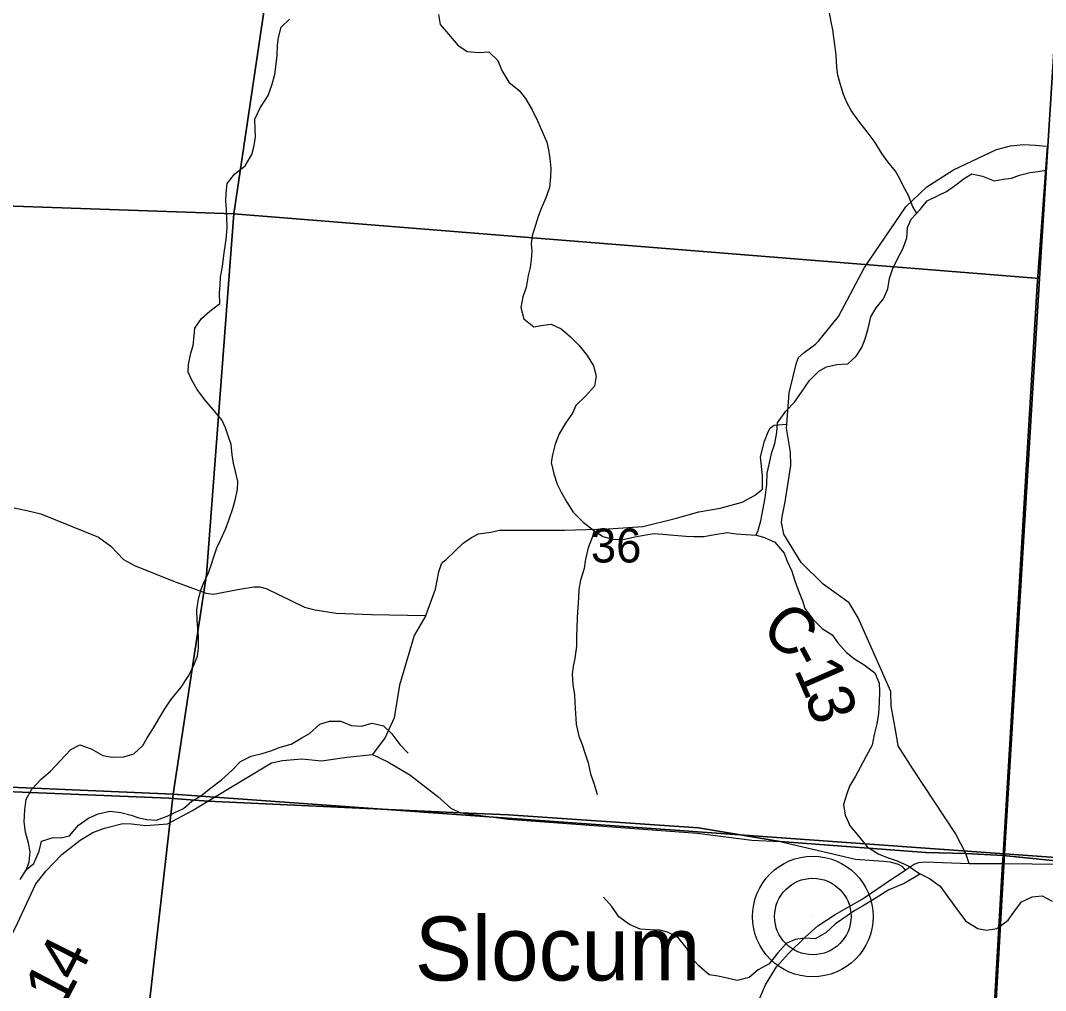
# Model space of a CAD drawing. Extents: x 1624196 to 2029251, y 146837 to 440034.
# Drawn here: x 1875940 to 1882613, y 279793 to 286109 of the extents above; entities that cross this region are included whole.
import ezdxf

# ---------------------------------------------------------------- set-up
doc = ezdxf.new("R2010")
doc.units = 0
for name, color, linetype in [('GM_X_County_Road', 7, 'Continuous'), ('GM_X_County_Road_Text', 7, 'Continuous'), ('GM_X_Minor_River', 7, 'Continuous'), ('GM_X_Section', 7, 'Continuous'), ('GM_X_Section_Text', 7, 'Continuous'), ('GM_X_State_Route', 7, 'Continuous'), ('GM_X_Township', 7, 'Continuous'), ('GM_X_Township_Road', 7, 'Continuous'), ('GM_X_Township_ROW', 7, 'Continuous'), ('GM_X_Unincorporated', 7, 'Continuous'), ('GM_X_Unincorporated_Location', 7, 'Continuous'), ('GM_X_Unincorporated_Text', 7, 'Continuous')]:
    doc.layers.add(name, color=color, linetype=linetype)

msp = doc.modelspace()

# ---------------------------------------------------------------- linework, layer by layer
at = {"layer": 'GM_X_County_Road'}
for points in [[(1882115.6, 280620.3), (1882093.7, 280684), (1882026.6, 280815.5), (1881749.5, 281235.4), (1881654.8, 281385.1), (1881638.3, 281479.5), (1881608.9, 281644.2), (1881605.7, 281738.7), (1881392.6, 282219.6), (1881334.5, 282317.9), (1881165.6, 282438.5), (1881023, 282580.7), (1880909.1, 282764.8), (1880894.7, 282839.9), (1880898.7, 282876.6), (1880917.9, 282975.3), (1880955.9, 283211.3), (1880952.2, 283297.8), (1880926.3, 283454.6), (1880928.2, 283480.1), (1880943.4, 283685), (1880992.1, 283879), (1881004.9, 283915.4), (1881041.6, 283948.1), (1881115, 284001.1), (1881134.4, 284021.5), (1881264.9, 284182.3), (1881435.6, 284501.1), (1881703.7, 284894.8), (1881839.8, 285025.4), (1882013.8, 285137.5), (1882294.4, 285268.2), (1882384.4, 285293.1), (1882470.1, 285301.2), (1882547.6, 285297), (1882617.7, 285290.6)], [(1875898.7, 282935.7), (1875980.3, 282919.3), (1876072, 282895.7), (1876447.1, 282744.3), (1876527.2, 282686.8), (1876609.7, 282599.8), (1876682.3, 282560.3), (1876935.4, 282458.3), (1877147.6, 282380.7), (1877194.5, 282373.5), (1877377.5, 282407.3), (1877457.8, 282421.6), (1877498.6, 282421.6), (1877540.1, 282411.2), (1877789.2, 282289.6), (1877857.7, 282270.6), (1877995.4, 282250.8), (1878221.9, 282241.9), (1878578.6, 282235.4), (1878503, 282103.8), (1878406.4, 281780.1), (1878373.5, 281567.9), (1878313.6, 281440.3), (1878231.1, 281329.2)], [(1877171.2, 281032.5), (1877573.2, 281275.4), (1877645.6, 281291.1), (1877772.1, 281300.9), (1877900.3, 281287.2), (1878065.2, 281313.1), (1878231.1, 281329.2), (1878331.1, 281281), (1878475, 281197.2), (1878655.8, 281056.6), (1878720.5, 280999.5)], [(1875384.9, 279309.3), (1875531.4, 279606.1), (1875733, 279873), (1875907.9, 280203.7), (1876040, 280486.9), (1876106.9, 280572.6), (1876209.1, 280677.3), (1876327.3, 280772.6), (1876409.6, 280821.1), (1876486.5, 280850.2), (1876607, 280880.7), (1876662, 280878.8), (1876755.9, 280866.5), (1876897.8, 280876.9), (1877059.5, 280965.1), (1877158.5, 281024.9), (1877171.2, 281032.5)], [(1878720.5, 280999.5), (1878741.9, 280980.5), (1878805.2, 280949.6), (1879117.9, 280907.3), (1880344.5, 280816.1), (1880700.8, 280771.6), (1880885, 280762.9), (1881377, 280648.5), (1881557.4, 280634), (1881601.9, 280629.6), (1881654.2, 280616.2), (1881678.7, 280601.7), (1881699.9, 280577.2)]]:
    msp.add_lwpolyline(points, dxfattribs=at)
at = {"layer": 'GM_X_Minor_River'}
for points in [[(1881775, 284854.6), (1881750.3, 284895.5), (1881720.6, 284969.8), (1881688.8, 285028.1), (1881665, 285078.3), (1881637.2, 285128.6), (1881587.4, 285188.9), (1881547.5, 285243.2), (1881503.8, 285313.6), (1881452, 285384), (1881398.2, 285452.4), (1881348.5, 285522.8), (1881318.7, 285575.1), (1881298.9, 285627.3), (1881277.2, 285699.6), (1881261.4, 285753.8), (1881253.6, 285804), (1881249.9, 285884.2), (1881244.1, 285934.3), (1881234.4, 285998.5), (1881228.6, 286048.7), (1881216.8, 286100.9), (1881207.1, 286159)], [(1876737.1, 281387), (1876763.4, 281437), (1876803.7, 281499), (1876846.1, 281573), (1876878.4, 281627), (1876918.7, 281684.9), (1876985.2, 281766.8), (1877031.5, 281836.8), (1877063.9, 281900.8), (1877092.2, 281968.8), (1877098.5, 282021), (1877098.8, 282095.1), (1877095, 282151.3), (1877089.2, 282201.5), (1877087.5, 282269.6), (1877097.9, 282343.8), (1877114.2, 282399.8), (1877132.4, 282449.9), (1877158.7, 282501.9), (1877179, 282556), (1877197.2, 282610), (1877217.5, 282674.1), (1877241.8, 282726.1), (1877274.2, 282796.1), (1877298.5, 282862.2), (1877322.8, 282932.3), (1877337.1, 282986.3), (1877353.4, 283054.4), (1877353.7, 283106.6), (1877339.9, 283172.8), (1877326.2, 283227), (1877318.4, 283281.2), (1877310.7, 283347.4), (1877290.9, 283403.6), (1877275.1, 283455.8), (1877251.3, 283508), (1877191.5, 283578.5), (1877139.7, 283638.9), (1877089.9, 283705.3), (1877054.1, 283767.6), (1877032.3, 283819.8), (1877032.6, 283869.9), (1877048.9, 283942), (1877063.1, 283992.1), (1877071.4, 284056.2), (1877075.7, 284106.3), (1877118, 284168.3), (1877172.3, 284216.2), (1877236.6, 284266), (1877234.9, 284336.2), (1877239.2, 284386.3), (1877241.4, 284438.5), (1877255.7, 284506.6), (1877262, 284560.7), (1877268.2, 284610.8), (1877278.5, 284682.9), (1877284.9, 284759.1), (1877283.2, 284825.2), (1877281.4, 284881.4), (1877277.6, 284933.5), (1877277.9, 284983.7), (1877286.2, 285047.8), (1877334.5, 285109.7), (1877402.9, 285161.6), (1877445.2, 285235.6), (1877461.5, 285295.6), (1877469.8, 285351.7), (1877468, 285401.9), (1877464.3, 285466.1), (1877500.7, 285540.1), (1877551.1, 285620), (1877575.4, 285688.1), (1877595.8, 285758.2), (1877604.1, 285824.3), (1877610.4, 285882.5), (1877612.7, 285948.6), (1877618.9, 285998.7), (1877637.2, 286064.8), (1877691.5, 286116.7)], [(1878661.2, 286148.4), (1878672.9, 286082.2), (1878726.7, 286019.8), (1878786.5, 285947.3), (1878848.4, 285907), (1878920.5, 285900.6), (1878988.6, 285904.3)], [(1878988.6, 285904.3), (1879046.4, 285847.9), (1879074.2, 285783.6), (1879119.9, 285707.2), (1879185.8, 285652.8), (1879227.6, 285600.5), (1879271.3, 285528.1), (1879305.1, 285455.8), (1879336.8, 285385.5), (1879366.5, 285317.2), (1879376.3, 285267), (1879386.1, 285210.8), (1879391.8, 285144.6), (1879389.6, 285090.5), (1879383.3, 285022.4), (1879360.9, 284954.3), (1879332.6, 284888.2), (1879312.3, 284838.2), (1879292, 284776.1), (1879271.7, 284706.1), (1879265.5, 284656), (1879269.2, 284603.8), (1879265, 284553.7), (1879258.8, 284499.6), (1879244.5, 284449.5), (1879232.1, 284369.4), (1879209.8, 284309.3), (1879197.5, 284239.2), (1879217.2, 284166.9), (1879281.1, 284114.5), (1879345.2, 284124.3), (1879395.3, 284132.1), (1879459.3, 284101.7), (1879519.2, 284051.3), (1879577, 283992.9), (1879628.8, 283926.5), (1879670.5, 283860.2), (1879688.3, 283793.9), (1879676, 283727.8), (1879617.6, 283661.9), (1879555.2, 283602), (1879533, 283552), (1879488.6, 283488), (1879446.2, 283418), (1879419.9, 283350), (1879403.6, 283279.9), (1879395.3, 283229.8), (1879413, 283157.5), (1879432.8, 283089.3), (1879460.6, 283037), (1879496.3, 282972.7), (1879538.1, 282908.3), (1879603.9, 282841.9), (1879669.8, 282789.5), (1879731.7, 282749.1), (1879801.7, 282728.7), (1879871.8, 282732.4), (1879940, 282746.2), (1880010.2, 282759.9), (1880066.3, 282767.6), (1880122.4, 282763.4), (1880194.4, 282757.1), (1880272.5, 282750.7), (1880324.6, 282748.5), (1880388.7, 282748.2), (1880460.9, 282761.9), (1880541.1, 282775.6), (1880599.1, 282767.3), (1880663.2, 282763), (1880731.3, 282756.7), (1880783.3, 282742.4), (1880851.2, 282712), (1880911, 282639.6), (1880930.8, 282589.4), (1880960.6, 282523.1), (1880980.3, 282460.8), (1881004.1, 282394.6), (1881031.8, 282330.3), (1881045.6, 282280.1), (1881099.4, 282211.7), (1881159.2, 282149.3), (1881225.1, 282108.9), (1881261, 282056.6), (1881316.8, 281994.2), (1881368.7, 281951.8), (1881432.6, 281913.5), (1881502.5, 281861), (1881530.2, 281794.7), (1881532, 281738.6), (1881529.7, 281668.4), (1881525.3, 281596.3), (1881515, 281528.1), (1881498.7, 281460), (1881484.4, 281389.9), (1881446, 281317.9), (1881405.6, 281243.9), (1881375.3, 281187.9), (1881336.9, 281123.9), (1881320.7, 281073.9), (1881298.3, 281003.8), (1881308.1, 280933.6)], [(1880726.9, 282757.1), (1880739.4, 282780.7), (1880759.7, 282850.8), (1880772.1, 282920.9), (1880788.4, 283001), (1880798.8, 283087.2), (1880801.2, 283161.4), (1880813.4, 283217.5), (1880829.8, 283289.6), (1880850.1, 283355.6), (1880864.4, 283425.8), (1880868.7, 283489.9), (1880923.1, 283565.9), (1880979.5, 283623.7), (1881027.9, 283695.7), (1881076.3, 283765.7), (1881136.6, 283825.5), (1881186.8, 283853.4), (1881255, 283869.1), (1881327.1, 283872.8), (1881379.4, 283922.7), (1881417.7, 283978.7), (1881440, 284036.7), (1881458.3, 284102.8), (1881476.7, 284178.9), (1881511, 284238.9), (1881559.4, 284296.8), (1881587.7, 284360.9), (1881598, 284429), (1881618.3, 284495.1), (1881646.6, 284553.1), (1881687, 284627.1), (1881711.3, 284693.1), (1881715.7, 284761.3), (1881737.9, 284815.3), (1881796.3, 284877.2), (1881842.6, 284935.2), (1881918.9, 284970.9), (1881969.1, 284994.7), (1882021.3, 285032.6), (1882083.6, 285080.5), (1882133.8, 285110.3), (1882203.9, 285095.9), (1882279.9, 285065.5), (1882338, 285075.3), (1882392.1, 285083.1), (1882444.3, 285100.9), (1882512.5, 285118.6), (1882562.6, 285126.4), (1882614.7, 285134.2)], [(1879675.3, 282785.8), (1879661.6, 282741.4), (1879635.2, 282675.3), (1879618.9, 282601.2), (1879610.6, 282541.1), (1879586.2, 282465), (1879573.9, 282402.9), (1879573.7, 282348.8), (1879567.4, 282288.7), (1879563.1, 282222.5), (1879562.8, 282150.3), (1879560.6, 282100.2), (1879560.3, 282034), (1879547.9, 281953.9), (1879537.7, 281903.8), (1879531.4, 281851.7), (1879535.1, 281785.5), (1879546.8, 281717.3), (1879548.6, 281665.2), (1879552.3, 281597), (1879558, 281526.8), (1879575.7, 281448.5), (1879597.5, 281394.3), (1879613.3, 281340.1), (1879635, 281275.8), (1879650.7, 281203.6), (1879674.5, 281137.3), (1879694.2, 281069)], [(1875978.4, 280580.3), (1876026.6, 280620.2), (1876061, 280700.3), (1876077.3, 280764.4), (1876151.6, 280788.1), (1876201.6, 280785.9), (1876257.8, 280799.6), (1876318.2, 280869.5), (1876382.5, 280915.4), (1876444.7, 280943.2), (1876520.9, 280960.9), (1876593, 280952.5), (1876661, 280934.2), (1876711, 280917.9), (1876763, 280905.6), (1876825.1, 280901.3), (1876895.3, 280927.1), (1876945.5, 280950.9), (1877001.7, 280976.7), (1877056, 281024.6), (1877114.2, 281060.5), (1877176.5, 281110.3), (1877248.9, 281164.1), (1877317.3, 281228), (1877371.6, 281283.9), (1877441.9, 281317.6), (1877512.1, 281335.4), (1877570.2, 281353.1), (1877630.4, 281376.9), (1877702.6, 281396.7), (1877770.9, 281438.5), (1877821.1, 281466.3), (1877887.5, 281526.2), (1877951.7, 281546), (1878023.8, 281545.6), (1878095.8, 281517.2), (1878159.8, 281512.9), (1878230, 281532.7), (1878304.1, 281516.3), (1878357.9, 281463.9), (1878409.7, 281395.5), (1878463.5, 281337.1)], [(1875938, 280514.4), (1875978.4, 280580.3), (1875996.6, 280630.4), (1876002.9, 280696.5), (1875991.2, 280752.7), (1875971.4, 280823), (1875963.7, 280891.2), (1875968.1, 280969.4), (1875976.4, 281039.5), (1876012.7, 281103.5), (1876075.1, 281169.4), (1876135.4, 281221.2), (1876197.8, 281289.1), (1876266.3, 281361), (1876326.5, 281392.8), (1876400.5, 281366.4), (1876476.4, 281322), (1876536.5, 281311.7), (1876612.6, 281313.3), (1876676.8, 281333.1), (1876737.1, 281387)], [(1881308.1, 280933.6), (1881341.8, 280863.2), (1881399.6, 280792.8), (1881451.4, 280728.4), (1881527.3, 280680), (1881595.3, 280653.6), (1881647.3, 280637.3), (1881719.2, 280604.9), (1881789.1, 280556.5), (1881857.1, 280522.1), (1881927, 280471.6), (1881970.7, 280411.3), (1882006.6, 280361), (1882046.4, 280306.7), (1882094.2, 280244.3), (1882172.1, 280195.9), (1882230.1, 280185.6), (1882296.3, 280197.3), (1882370.7, 280251.1), (1882406.9, 280303.1), (1882457.3, 280369), (1882525.6, 280402.8), (1882591.7, 280408.5), (1882657.6, 280374.1)], [(1881798.7, 280551.6), (1881754.9, 280526.6), (1881692.7, 280488.8), (1881592.3, 280449.1), (1881528.1, 280407.3), (1881475.8, 280375.4), (1881421.6, 280341.6), (1881371.4, 280313.7), (1881321.2, 280279.9), (1881246.8, 280226.1), (1881182.5, 280168.2), (1881114.2, 280128.4), (1881050.1, 280132.7), (1880984, 280125), (1880923.8, 280099.2), (1880869.4, 280037.3), (1880815, 279967.3), (1880742.7, 279927.5), (1880684.4, 279877.7), (1880606.2, 279858), (1880550.2, 279870.3), (1880482.2, 279886.6), (1880424.1, 279894.9), (1880356.3, 279953.3), (1880308.4, 280005.7), (1880272.7, 280072), (1880218.9, 280140.4), (1880152.9, 280172.8), (1880102.9, 280185), (1880040.8, 280187.3), (1879974.7, 280191.6), (1879904.8, 280222), (1879834.9, 280272.4), (1879789.1, 280338.8), (1879735.3, 280401.2)]]:
    msp.add_lwpolyline(points, dxfattribs=at)
at = {"layer": 'GM_X_Section'}
for points in [[(1873797.2, 291263.9), (1878908.6, 290960.3), (1877775.8, 287861.9), (1877329.5, 284849.2), (1874711.5, 284940.2), (1873309.6, 285573.1)], [(1878908.6, 290960.3), (1882960.2, 290724.4), (1882678.2, 286082.9), (1882574.5, 284429.1), (1877329.5, 284849.2), (1877775.8, 287861.9)], [(1882678.2, 286082.9), (1887097.5, 285753.7), (1886621, 280376.8), (1882345.6, 280681.5), (1882574.5, 284429.1)], [(1873309.6, 285573.1), (1874711.5, 284940.2), (1877329.5, 284849.2), (1877151.4, 282501.6), (1876934.4, 281070.2), (1872946.7, 281242)], [(1877329.5, 284849.2), (1882574.5, 284429.1), (1882345.6, 280681.5), (1876934.4, 281070.2), (1877151.4, 282501.6)], [(1872946.7, 281242), (1876934.4, 281070.2), (1876305.4, 275561.9), (1872577.6, 275738.7)], [(1876934.4, 281070.2), (1882345.6, 280681.5), (1882034.8, 275242.1), (1881890.9, 275280.6), (1876305.4, 275561.9)], [(1882345.6, 280681.5), (1886621, 280376.8), (1886735, 280370.4), (1885301.2, 277567.1), (1885143.5, 274775.3), (1882746, 274987.6), (1882254.6, 275183.3), (1882034.8, 275242.1)]]:
    msp.add_lwpolyline(points, close=True, dxfattribs=at)
at = {"layer": 'GM_X_State_Route'}
msp.add_lwpolyline([(1880690.2, 279595.6), (1880791, 279829.4), (1880861, 279947.7), (1880940.7, 280033.8), (1881048.6, 280139.6), (1881131, 280213.1), (1881243.4, 280287.7), (1881334.7, 280340), (1881420.4, 280387.9), (1881617.5, 280522.6), (1881670.9, 280557.2), (1881699.9, 280577.2), (1881758, 280616.1), (1881789.2, 280627), (1881829.8, 280630.1), (1882115.6, 280620.3), (1882333.7, 280620.3), (1882915.7, 280613.6)], dxfattribs=at)
at = {"layer": 'GM_X_Township'}
for points in [[(1882626.6, 285289.8), (1882558.1, 284384), (1882336.6, 280672), (1882093.7, 280684), (1881834.4, 280692.1), (1880885, 280762.9), (1880353.4, 280852.8), (1879116.5, 280936), (1878805.2, 280949.6), (1877158.5, 281024.9), (1876906.4, 281044.1), (1872928.4, 281208.5), (1870622.5, 281312.7), (1866253.5, 281574.5)], [(1882915.7, 280613.6), (1882336.6, 280672), (1882558.1, 284384), (1882626.6, 285289.8)], [(1866253.5, 281574.5), (1870622.5, 281312.7), (1872928.4, 281208.5), (1876906.4, 281044.1), (1877158.5, 281024.9), (1878805.2, 280949.6), (1879116.5, 280936), (1880353.4, 280852.8), (1880885, 280762.9), (1881834.4, 280692.1), (1882093.7, 280684), (1882336.6, 280672), (1882333.7, 280620.4), (1882038, 275453.5), (1882022.1, 275164.6), (1881896.5, 273316.7), (1881615.7, 269675.9)], [(1881615.7, 269675.9), (1881896.5, 273316.7), (1882022.1, 275164.6), (1882038, 275453.5), (1882333.7, 280620.4), (1882336.6, 280672), (1882915.7, 280613.6)]]:
    msp.add_lwpolyline(points, dxfattribs=at)
at = {"layer": 'GM_X_Township_Road'}
msp.add_lwpolyline([(1878578.6, 282235.4), (1878641.4, 282406.9), (1878664, 282518.9), (1878681.7, 282570.9), (1878692.5, 282584.2), (1878711, 282600)], dxfattribs=at)
at = {"layer": 'GM_X_Township_ROW'}
msp.add_lwpolyline([(1878711, 282600), (1878821, 282706.4), (1878876.1, 282742.2), (1878920.7, 282766), (1879001.2, 282777.9), (1879058.3, 282789.9), (1879145.2, 282789.9), (1879291.4, 282789.9), (1879482.1, 282790), (1879766.1, 282798), (1879990.6, 282813.9), (1880202.5, 282865.6), (1880355.1, 282909.3), (1880494.9, 282933.2), (1880639, 282973), (1880719.5, 283016.7), (1880770.4, 283056.4), (1880770.4, 283143.9), (1880757.7, 283267.1), (1880783.1, 283370.4), (1880808.5, 283430), (1880821.2, 283453.8), (1880846.7, 283473.7), (1880928.2, 283480.1)], dxfattribs=at)
at = {"layer": 'GM_X_Unincorporated'}
for radius in [392.8, 249]:
    msp.add_circle((1881098.2, 280274.4), radius, dxfattribs=at)
at = {"layer": 'GM_X_Unincorporated_Location'}
msp.add_line((1881098.2, 280274.4), (1881098.2, 280274.4), dxfattribs=at)

# ---------------------------------------------------------------- texts
at = {"layer": 'GM_X_County_Road_Text'}
for s, rotation, p in [('C', 319.53629, (1880747.8, 282122.1)), ('-', 298.35442, (1880916.9, 281984.8)), ('1', 293.54401, (1880972.5, 281882.4)), ('3', 287.30436, (1881043.3, 281721.1)), ('4', 63.24775, (1876303.7, 279837.5)), ('1', 62.30898, (1876215.4, 279669.1))]:
    msp.add_text(s, height=300, rotation=rotation, dxfattribs=at).set_placement(p)
at = {"layer": 'GM_X_Section_Text'}
msp.add_text('36', height=221, rotation=0.00001, dxfattribs=at).set_placement((1879653.3, 282579.7))
at = {"layer": 'GM_X_Unincorporated_Text'}
msp.add_text('Slocum', height=417, rotation=0.00001, dxfattribs=at).set_placement((1878507.1, 279857.8))

doc.saveas('drawing.dxf')
